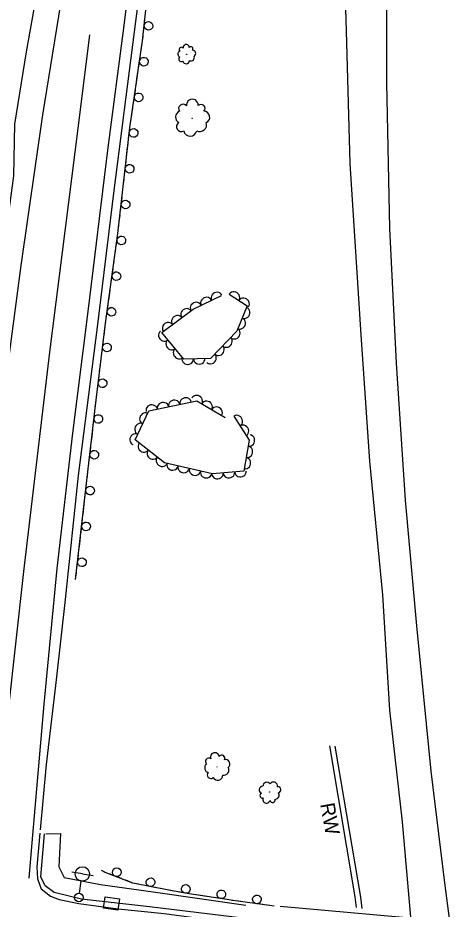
# Model space of a CAD drawing. Extents: x 1722896 to 1754269, y 648279 to 666297.
# Drawn here: x 1725434.5 to 1725585, y 658648.9 to 658958.1 of the extents above; entities that cross this region are included whole.
import ezdxf

# ---------------------------------------------------------------- set-up
doc = ezdxf.new("R2010")
doc.units = 0
for name, color, linetype in [('DESIGN - CENTERLINE - Proposed', 7, 'Continuous'), ('DESIGN - SCRATCH - User 1', 7, 'Continuous'), ('SURVEY - CENTERLINE - Preliminary Text', 7, 'Continuous'), ('SURVEY - DRAINAGE - Natural Features', 7, 'Continuous'), ('SURVEY - DTM - Breaklines', 7, 'Continuous'), ('SURVEY - VEGETATION - Features with Text', 7, 'Continuous')]:
    doc.layers.add(name, color=color, linetype=linetype)

msp = doc.modelspace()

# ---------------------------------------------------------------- linework, layer by layer
at = {"layer": 'DESIGN - CENTERLINE - Proposed'}
msp.add_lwpolyline([(1725726.69, 658625.08), (1725695.14, 658629.74), (1725634.76, 658637.71), (1725582.47, 658644.76), (1725525.62, 658649.83)], dxfattribs=at)
at = {"layer": 'DESIGN - SCRATCH - User 1'}
for points in [[(1725454.59, 658763.22), (1725457.95, 658792.59), (1725461.5, 658823.55), (1725464.99, 658852.2), (1725469.3, 658883.31), (1725473.41, 658919.91), (1725477.84, 658950.12), (1725481.41, 658983.24), (1725485.4, 659008.95), (1725490.4, 659040.92), (1725497.06, 659077.91), (1725504.39, 659113.1), (1725513.06, 659153.79), (1725518.65, 659174.31), (1725524.7, 659191.76), (1725531.76, 659208)], [(1725478.17, 658953.2), (1725478.66, 658957.77)], [(1725477.71, 658949.28), (1725477.84, 658950.12), (1725478, 658951.61)], [(1725477.37, 658946.95), (1725477.71, 658949.28)], [(1725476.47, 658940.82), (1725477.14, 658945.37)], [(1725475.9, 658936.91), (1725476.24, 658939.23)], [(1725475.56, 658934.58), (1725475.9, 658936.91)], [(1725474.66, 658928.45), (1725475.33, 658933)], [(1725474.09, 658924.54), (1725474.43, 658926.87)], [(1725473.75, 658922.22), (1725474.09, 658924.54)], [(1725472.98, 658916.06), (1725473.41, 658919.91), (1725473.51, 658920.63)], [(1725472.54, 658912.14), (1725472.8, 658914.47)], [(1725472.27, 658909.8), (1725472.54, 658912.14)], [(1725471.58, 658903.64), (1725472.09, 658908.21)], [(1725471.14, 658899.72), (1725471.4, 658902.05)], [(1725470.88, 658897.38), (1725471.14, 658899.72)], [(1725470.19, 658891.22), (1725470.7, 658895.79)], [(1725469.75, 658887.3), (1725470.01, 658889.63)], [(1725469.49, 658884.96), (1725469.75, 658887.3)], [(1725468.68, 658878.81), (1725469.3, 658883.31), (1725469.31, 658883.37)], [(1725468.13, 658874.9), (1725468.46, 658877.23)], [(1725467.81, 658872.57), (1725468.13, 658874.9)], [(1725466.96, 658866.43), (1725467.59, 658870.99)], [(1725466.42, 658862.52), (1725466.74, 658864.85)], [(1725466.1, 658860.19), (1725466.42, 658862.52)], [(1725465.25, 658854.05), (1725465.88, 658858.61)], [(1725464.74, 658850.13), (1725464.99, 658852.2), (1725465.03, 658852.46)], [(1725464.45, 658847.8), (1725464.74, 658850.13)], [(1725463.7, 658841.65), (1725464.26, 658846.21)], [(1725463.23, 658837.72), (1725463.51, 658840.06)], [(1725462.94, 658835.39), (1725463.23, 658837.72)], [(1725462.19, 658829.24), (1725462.75, 658833.8)], [(1725461.71, 658825.32), (1725462, 658827.65)], [(1725461.43, 658822.98), (1725461.5, 658823.55), (1725461.71, 658825.32)], [(1725460.73, 658816.82), (1725461.25, 658821.39)], [(1725460.28, 658812.9), (1725460.54, 658815.23)], [(1725460.01, 658810.56), (1725460.28, 658812.9)], [(1725459.3, 658804.41), (1725459.83, 658808.97)], [(1725458.85, 658800.48), (1725459.12, 658802.82)], [(1725458.59, 658798.15), (1725458.85, 658800.48)], [(1725457.88, 658791.99), (1725457.95, 658792.59), (1725458.41, 658796.56)], [(1725457.43, 658788.06), (1725457.7, 658790.4)], [(1725457.16, 658785.73), (1725457.43, 658788.06)], [(1725456.46, 658779.57), (1725456.98, 658784.14)], [(1725456.01, 658775.64), (1725456.28, 658777.98)], [(1725455.74, 658773.31), (1725456.01, 658775.64)], [(1725455.04, 658767.15), (1725455.56, 658771.72)], [(1725454.59, 658763.22), (1725454.85, 658765.56)], [(1725542.68, 658705.54), (1725551.55, 658653.12), (1725551.96, 658649.49)], [(1725544.63, 658705.4), (1725553.5, 658652.99), (1725553.94, 658649.07)], [(1725523.49, 658649.96), (1725510.13, 658651.72), (1725492.53, 658654.44), (1725480.93, 658656.62), (1725474.49, 658657.94), (1725464.8, 658661.65), (1725463.6, 658662.33)], [(1725464.7, 658661.7), (1725463.6, 658662.33)], [(1725470.49, 658659.47), (1725466.19, 658661.12)], [(1725474.17, 658658.06), (1725471.98, 658658.9)], [(1725476.46, 658657.53), (1725474.49, 658657.94), (1725474.17, 658658.06)], [(1725482.54, 658656.32), (1725480.93, 658656.62), (1725478.03, 658657.21)], [(1725486.42, 658655.59), (1725484.11, 658656.02)], [(1725488.73, 658655.15), (1725486.42, 658655.59)], [(1725494.84, 658654.08), (1725492.53, 658654.44), (1725490.3, 658654.86)], [(1725498.74, 658653.48), (1725496.42, 658653.84)], [(1725501.06, 658653.12), (1725498.74, 658653.48)], [(1725507.19, 658652.18), (1725502.65, 658652.88)], [(1725511.1, 658651.6), (1725510.13, 658651.72), (1725508.77, 658651.93)], [(1725513.43, 658651.29), (1725511.1, 658651.6)], [(1725519.57, 658650.48), (1725515.02, 658651.08)], [(1725523.49, 658649.96), (1725521.16, 658650.27)]]:
    msp.add_lwpolyline(points, dxfattribs=at)
for centre, start, end in [((1725479.9, 658955.3), 287.1027, 287.0928), ((1725478.29, 658942.85), 284.9202, 284.9104), ((1725476.47, 658930.48), 284.9202, 284.9104), ((1725474.72, 658918.16), 286.8554, 286.8456), ((1725473.33, 658905.74), 286.8554, 286.8456), ((1725471.93, 658893.32), 286.8554, 286.8456), ((1725470.47, 658880.86), 285.3732, 285.3634), ((1725468.76, 658868.48), 285.3732, 285.3634), ((1725467.04, 658856.1), 285.3732, 285.3634), ((1725465.47, 658843.72), 286.3117, 286.3019), ((1725463.95, 658831.32), 286.3117, 286.3019), ((1725462.48, 658818.92), 286.7244, 286.7146), ((1725461.05, 658806.5), 286.7244, 286.7146), ((1725459.63, 658794.08), 286.7244, 286.7146), ((1725458.21, 658781.66), 286.7253, 286.7155), ((1725456.78, 658769.24), 286.7253, 286.7155), ((1725468.9, 658661.69), 2.2962, 2.2864), ((1725480.6, 658658.22), 11.6859, 11.676), ((1725492.82, 658655.91), 14.4977, 14.4879), ((1725505.17, 658654.01), 14.4977, 14.4879), ((1725517.51, 658652.26), 15.7408, 15.731)]:
    msp.add_arc(centre, 1.5, start, end, dxfattribs=at)
at = {"layer": 'SURVEY - CENTERLINE - Preliminary Text'}
for points in [[(1725533.43, 659259.44), (1725519.79, 659205.83), (1725507.09, 659155.82), (1725500.25, 659126.16), (1725493.39, 659094.27), (1725488.31, 659067.45), (1725481.83, 659031.2), (1725475.51, 658988.93), (1725471.33, 658955.36), (1725465.69, 658912.16), (1725458.83, 658856.19), (1725453.46, 658814.05), (1725448.1, 658767.09), (1725443.53, 658719.98), (1725439.35, 658671.85), (1725438.36, 658659.58)], [(1725504.17, 659240.72), (1725493.79, 659199.26), (1725482.34, 659152.89), (1725471.57, 659109.47), (1725462.17, 659070.57), (1725454.99, 659038.68), (1725447.15, 659000.57), (1725437.42, 658946.33), (1725433.34, 658921.16), (1725433.04, 658903.24), (1725428.57, 658869.75), (1725423.84, 658831.81), (1725418.82, 658794.03), (1725415.71, 658768.06), (1725411.29, 658742.79), (1725405.29, 658722.21), (1725396.99, 658706.69), (1725385.47, 658694.36), (1725381.76, 658690.76)], [(1725533.17, 659241.58), (1725524.78, 659208.69), (1725514.31, 659168.01), (1725504.88, 659128.97), (1725495.46, 659085.13), (1725488.23, 659044.59), (1725480.91, 658999.83), (1725474.97, 658953.17), (1725467.83, 658898.21), (1725462.04, 658850.79), (1725455.5, 658799.33), (1725450.97, 658756.32), (1725447.81, 658728.49), (1725444.39, 658699.11), (1725442.29, 658676.44)], [(1725571.02, 658646.06), (1725568.1, 658679.21), (1725563.68, 658717.93), (1725561.3, 658757.95), (1725556.7, 658804.34), (1725553.74, 658848.09), (1725549.96, 658907.54), (1725548.75, 658949.42), (1725547.72, 658985.18), (1725548.84, 659039.11), (1725549.85, 659077.1), (1725552.23, 659118.04), (1725554.2, 659153.63), (1725556.04, 659186.78), (1725559.03, 659228.87)], [(1725508.75, 659224.8), (1725496.9, 659177.81), (1725486.54, 659135.37), (1725478.26, 659102.1), (1725469.82, 659065.76), (1725458.91, 659014.87), (1725449.99, 658967.38), (1725443.05, 658924.38), (1725435.53, 658872.19), (1725429.04, 658823.01), (1725423.07, 658776.5), (1725420.39, 658755.4), (1725417.8, 658742.63), (1725413.36, 658729.6), (1725406.66, 658715.08), (1725399.9, 658704.89), (1725392.23, 658696.23), (1725383.3, 658688.54)], [(1725577.11, 659220.19), (1725572.73, 659177.83), (1725569.35, 659138.16), (1725566.73, 659098.2), (1725564.61, 659057.76), (1725563.03, 659013.31), (1725562.51, 658975.41), (1725562.54, 658935.48), (1725563.53, 658884.99), (1725565.85, 658838.26), (1725569.01, 658790.71), (1725572.88, 658747.14), (1725577.87, 658696.74), (1725582.7, 658658.06), (1725584.41, 658644.72)], [(1725377.42, 658664.9), (1725383.87, 658667.59), (1725389.07, 658670.55), (1725397.56, 658675.96), (1725404.65, 658681.29), (1725410.78, 658686.55), (1725416.48, 658693.12), (1725424.08, 658703.85), (1725430.01, 658714.81), (1725431.27, 658717.94), (1725436.56, 658766.06), (1725445.63, 658842.13), (1725455.48, 658919.66), (1725459.52, 658952.14)], [(1725442.19, 658675.24), (1725441.12, 658663.53), (1725441.38, 658659.41), (1725442.64, 658655.92), (1725445.85, 658653.4), (1725448.88, 658652.25), (1725455.68, 658650.83), (1725469.4, 658648.95), (1725485.38, 658647.38), (1725513.82, 658643.58)], [(1725513.56, 658645.66), (1725480.25, 658649.68), (1725456.62, 658652.38), (1725447.12, 658654.61), (1725444, 658657.03), (1725442.53, 658660.15), (1725442.87, 658664.13), (1725443.78, 658675.06)], [(1725444.29, 658675.01), (1725449.39, 658675.1), (1725448.78, 658663.52), (1725450.58, 658659.81), (1725463.2, 658657.45), (1725482.31, 658654.81), (1725513.66, 658650.26)]]:
    msp.add_lwpolyline(points, dxfattribs=at)
at = {"layer": 'SURVEY - DRAINAGE - Natural Features'}
msp.add_line((1725467.01, 658650.84), (1725467.01, 658650.84), dxfattribs=at)
msp.add_lwpolyline([(1725464.24, 658649.23), (1725464.83, 658653.18), (1725469.78, 658652.45), (1725469.19, 658648.49), (1725464.24, 658649.23)], dxfattribs=at)
at = {"layer": 'SURVEY - DTM - Breaklines'}
for p, q in [((1725456.93, 658661.11), (1725453.22, 658661.66)), ((1725456.93, 658661.11), (1725460.64, 658660.57)), ((1725455.94, 658654.43), (1725456.56, 658658.64))]:
    msp.add_line(p, q, dxfattribs=at)
for centre, radius in [((1725456.93, 658661.11), 2.5), ((1725455.73, 658652.95), 1.5)]:
    msp.add_circle(centre, radius, dxfattribs=at)
at = {"layer": 'SURVEY - VEGETATION - Features with Text'}
for points in [[(1725507.93, 658862.22), (1725514.17, 658858.12), (1725510.55, 658849.42), (1725501.42, 658839.9), (1725492.15, 658839.72), (1725484.47, 658848.87), (1725495.4, 658857.02), (1725505.27, 658861.81)], [(1725509.57, 658819.91), (1725514.87, 658811.54), (1725512.99, 658800.78), (1725502.07, 658799.84), (1725485.41, 658803.7), (1725475.22, 658811.67), (1725480.01, 658821.73), (1725496.65, 658825.21), (1725506.55, 658819.45)]]:
    msp.add_lwpolyline(points, dxfattribs=at)
for centre, radius in [((1725493.12, 658945.42), 0.0372), ((1725495.06, 658923.24), 0.0712), ((1725503.72, 658698.25), 0.0534), ((1725521.97, 658689.5), 0.044)]:
    msp.add_circle(centre, radius, dxfattribs=at)
for centre, radius, start, end in [((1725492.99, 658947.81), 1.06, 359.2176, 192.6373), ((1725494.6, 658947.31), 0.732, 319.1969, 137.9425), ((1725491.24, 658945.51), 1.15, 117.1233, 243.969), ((1725491.35, 658947.04), 0.81, 41.8362, 219.1554), ((1725495.23, 658945.77), 1.07, 297.0807, 93.8697), ((1725491.28, 658943.77), 0.891, 127.2822, 302.2825), ((1725492.91, 658943.37), 1.21, 197.0293, 352.8678), ((1725494.6, 658944.33), 1.22, 246.1335, 23.6577), ((1725495.13, 658927.82), 2.04, 355.1931, 188.6128), ((1725491.89, 658926.56), 1.55, 37.8118, 215.1309), ((1725498.13, 658926.64), 1.4, 315.1724, 133.918), ((1725491.48, 658923.65), 2.19, 113.0988, 239.9445), ((1725499.11, 658923.61), 2.04, 293.0562, 89.8452), ((1725491.32, 658920.33), 1.7, 123.2577, 298.258), ((1725497.73, 658920.96), 2.32, 242.109, 19.6332), ((1725494.38, 658919.35), 2.31, 193.0048, 348.8433), ((1725500.82, 658700.1), 1.16, 51.6741, 228.9933), ((1725502.95, 658701.59), 1.53, 9.0555, 202.4752), ((1725505.34, 658701.27), 1.05, 329.0348, 147.7804), ((1725506.6, 658699.25), 1.53, 306.9186, 103.7075), ((1725501.04, 658697.91), 1.65, 126.9612, 253.8069), ((1725506.07, 658697.07), 1.74, 255.9714, 33.4956), ((1725501.52, 658695.46), 1.28, 137.1201, 312.1204), ((1725503.92, 658695.3), 1.73, 206.8672, 2.7057), ((1725519.57, 658690.26), 1.26, 90.2864, 247.0753), ((1725521, 658691.44), 1.44, 39.3391, 176.8633), ((1725523.29, 658691.56), 1.43, 350.2349, 146.0734), ((1725524.8, 658690.27), 1.05, 280.4878, 95.4881), ((1725519.41, 658688.3), 0.866, 112.4025, 291.1481), ((1725523.91, 658688.41), 1.36, 270.3289, 37.1746), ((1725520.84, 658686.91), 1.26, 152.4232, 345.8429), ((1725522.98, 658686.85), 0.958, 195.0419, 12.361)]:
    msp.add_arc(centre, radius, start, end, dxfattribs=at)
for centre, major_axis in [((1725499.97, 658859.24), (1.8, 0.87)), ((1725503.57, 658860.98), (1.8, 0.87)), ((1725509.6, 658861.13), (1.67, -1.1)), ((1725496.37, 658857.49), (1.8, 0.87)), ((1725512.94, 658858.93), (1.67, -1.1)), ((1725493.06, 658855.28), (1.6, 1.2)), ((1725513.2, 658855.78), (-0.77, -1.85)), ((1725486.65, 658850.49), (1.6, 1.2)), ((1725489.85, 658852.88), (1.6, 1.2)), ((1725511.66, 658852.09), (-0.77, -1.85)), ((1725485.3, 658847.88), (-1.29, 1.53)), ((1725509.78, 658848.62), (-1.38, -1.44)), ((1725487.87, 658844.82), (-1.29, 1.53)), ((1725507.01, 658845.73), (-1.38, -1.44)), ((1725490.44, 658841.75), (-1.29, 1.53)), ((1725504.24, 658842.85), (-1.38, -1.44)), ((1725493.5, 658839.75), (-2, -0.04)), ((1725497.5, 658839.83), (-2, -0.04)), ((1725501.47, 658839.96), (-1.38, -1.44)), ((1725496.68, 658825.2), (1.73, -1.01)), ((1725484.93, 658822.76), (1.96, 0.41)), ((1725488.85, 658823.58), (1.96, 0.41)), ((1725492.76, 658824.4), (1.96, 0.41)), ((1725500.13, 658823.19), (1.73, -1.01)), ((1725478.73, 658819.05), (0.86, 1.81)), ((1725481.02, 658821.94), (1.96, 0.41)), ((1725503.59, 658821.17), (1.73, -1.01)), ((1725510.64, 658818.22), (1.07, -1.69)), ((1725477.02, 658815.44), (0.86, 1.81)), ((1725512.78, 658814.84), (1.07, -1.69)), ((1725475.3, 658811.83), (0.86, 1.81)), ((1725514.86, 658811.45), (-0.35, -1.97)), ((1725478.23, 658809.31), (-1.58, 1.23)), ((1725514.17, 658807.51), (-0.35, -1.97)), ((1725481.38, 658806.85), (-1.58, 1.23)), ((1725484.53, 658804.39), (-1.58, 1.23)), ((1725488.22, 658803.05), (-1.95, 0.45)), ((1725492.12, 658802.15), (-1.95, 0.45)), ((1725513.48, 658803.57), (-0.35, -1.97)), ((1725496.02, 658801.25), (-1.95, 0.45)), ((1725499.91, 658800.34), (-1.95, 0.45)), ((1725503.85, 658800), (-1.99, -0.17)), ((1725507.84, 658800.34), (-1.99, -0.17)), ((1725511.82, 658800.68), (-1.99, -0.17))]:
    msp.add_ellipse(centre, major_axis=major_axis, ratio=0.940188, start_param=0, end_param=3.141593, dxfattribs=at)

# ---------------------------------------------------------------- texts
at = {"layer": 'DESIGN - SCRATCH - User 1'}
msp.add_text('RW', height=5, rotation=280.4015, dxfattribs=at).set_placement((1725539.46, 658685.3))

doc.saveas('drawing.dxf')
